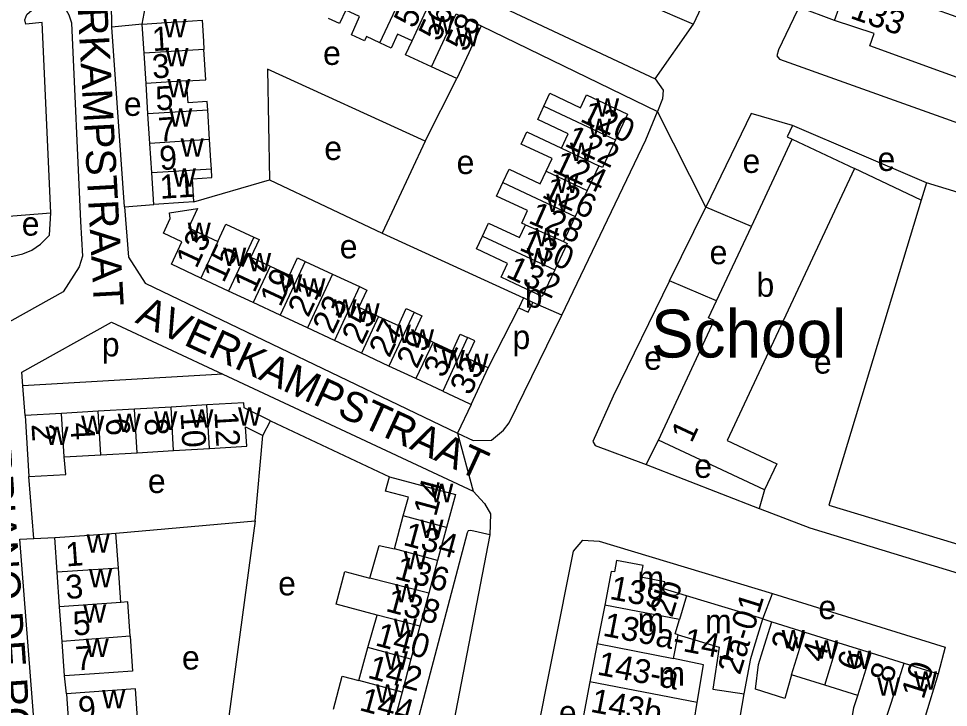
# Model space of a CAD drawing. Extents: x 159045 to 160918, y 380454 to 382516.
# Drawn here: x 159924.5 to 160080.2, y 381070.1 to 381185.5 of the extents above; entities that cross this region are included whole.
import ezdxf

# ---------------------------------------------------------------- set-up
doc = ezdxf.new("R2010")
doc.units = 0
for name, color, linetype in [('BLT_Basislijn', 7, 'Continuous'), ('BLT_Bebouwing', 7, 'Continuous'), ('BLT_Bebouwing_beschrifting', 7, 'Continuous'), ('BLT_Centroide', 7, 'Continuous'), ('BLT_Huisnummer', 7, 'Continuous'), ('BLT_Huisnummer_ tussenligend', 7, 'Continuous'), ('BLT_Huisnummer_reeks', 7, 'Continuous'), ('BLT_Onderverdeling_panden', 7, 'Continuous'), ('BLT_Straatnaam', 7, 'Continuous'), ('BLT_Vlakafsluiter', 7, 'Continuous')]:
    doc.layers.add(name, color=color, linetype=linetype)

msp = doc.modelspace()

# ---------------------------------------------------------------- linework, layer by layer
at = {"layer": 'BLT_Basislijn'}
for p, q in [((159945.23, 381184.53), (159946.37, 381190.94)), ((160061.15, 381185.15), (160055.19, 381187.38)), ((159945.23, 381184.53), (159940.11, 381184.05)), ((159942.28, 381153.94), (159940.11, 381184.05)), ((160002.01, 381184.25), (160031.54, 381169.9)), ((159992.58, 381164.96), (159997.9, 381175.43)), ((160076.55, 381157.94), (160054.11, 381167.55)), ((159992.58, 381164.96), (159985.39, 381149.54)), ((159953.89, 381154.77), (159966.53, 381158.49)), ((159966.53, 381158.49), (159985.39, 381149.54)), ((159942.28, 381153.94), (159947.16, 381154.34)), ((160033.55, 381141.53), (160039.59, 381153.91)), ((160047.24, 381150.64), (160039.59, 381153.91)), ((159921.42, 381152.27), (159929.92, 381152.96)), ((159985.39, 381149.54), (160009.06, 381138.7)), ((160041.42, 381138.21), (160033.55, 381141.53)), ((160003.14, 381126.98), (160008.29, 381137.06)), ((159958.7, 381125.95), (159925.23, 381123.99)), ((160000.29, 381120.86), (159998.05, 381116.06)), ((159966.68, 381118.12), (159986.63, 381108.76)), ((159964.16, 381101.39), (159965.44, 381115.64)), ((160029.62, 381110.81), (160031.67, 381114.9)), ((160029.62, 381110.81), (160048.52, 381103.45)), ((159927.09, 381098.42), (159926.22, 381108.78)), ((160049.45, 381106.57), (160048.52, 381103.45)), ((159940.82, 381099.3), (159964.16, 381101.39)), ((159927.09, 381098.42), (159930.57, 381098.57)), ((160049.13, 381084.99), (160050.76, 381089.21)), ((160049.13, 381084.99), (160050.65, 381084.46)), ((159932.54, 381072.44), (159932.23, 381075.4)), ((160043.59, 381058.05), (160046.02, 381072.41))]:
    msp.add_line(p, q, dxfattribs=at)
for points in [[(160037.54, 381184.54), (160059.85, 381231.95), (160060.16, 381232.63)], [(159940.11, 381184.05), (159940.01, 381192.4), (159944.2, 381208.75), (159946.02, 381211.2), (159948.33, 381212.51), (159951.45, 381212.88), (159953.74, 381212.37), (159972.67, 381202.84), (160031.14, 381175.38)], [(160017.7, 381193.43), (160026.23, 381189.53), (160030.02, 381187.74), (160037.54, 381184.54)], [(159929.92, 381152.96), (159928.45, 381184.78), (159925.74, 381184.52), (159925.57, 381185.23), (159925.93, 381186.14), (159926.73, 381186.86), (159928.19, 381187.18), (159929.46, 381187.37), (159931.1, 381187.55), (159932.24, 381187.24), (159932.92, 381186.09), (159933.4, 381184.77), (159934.9, 381151.48), (159935.2, 381145.67), (159934.69, 381143.88), (159931.98, 381139.74), (159916.65, 381131.18)], [(160055.19, 381187.38), (160054.9, 381186.76), (160051.78, 381180.23), (160051.47, 381179.23), (160051.95, 381178.66), (160119.71, 381154.45), (160121.24, 381154.58), (160123.08, 381155.94), (160125.21, 381159.48)], [(159992.58, 381164.96), (159966.21, 381177), (159966.53, 381158.49)], [(160031.14, 381175.38), (160032.48, 381173.5), (160032.37, 381172.04), (160031.54, 381169.9)], [(160015.48, 381135.8), (160029.54, 381165.17), (160031.54, 381169.9)], [(160054.11, 381167.55), (160047.19, 381169.58), (160039.59, 381153.91)], [(160054.11, 381167.55), (160053.23, 381165.66), (160054.09, 381165.26)], [(160075.67, 381155.05), (160064.52, 381160.37)], [(159942.28, 381153.94), (159942.93, 381145.51), (159945.71, 381141.14), (159998.05, 381116.06)], [(159918.93, 381145.08), (159921.39, 381145.36), (159923.54, 381145.68), (159925.25, 381146.09), (159926.74, 381146.71), (159928.17, 381147.67), (159929.7, 381149.19), (159929.92, 381152.96)], [(160033.55, 381141.53), (160024.07, 381122.24), (160020.71, 381114.65), (160021.09, 381114.01), (160029.17, 381110.99), (160029.62, 381110.81)], [(160015.48, 381135.8), (160010.65, 381137.95)], [(159925.23, 381123.99), (159925.05, 381126.24), (159940.06, 381134.66), (159958.7, 381125.95)], [(159998.05, 381116.06), (160000.67, 381114.81), (160003.69, 381114.87), (160005.74, 381116.57), (160006.66, 381117.76), (160015.48, 381135.8)], [(159958.7, 381125.95), (160000.65, 381106.33)], [(159925.62, 381119), (159925.23, 381123.99)], [(160000.65, 381106.33), (160002.56, 381104.25), (160003.53, 381102.56), (160003.46, 381099.01)], [(160048.52, 381103.45), (160048.7, 381103.38), (160057.04, 381100.18), (160091.91, 381089.55)], [(159964.16, 381101.39), (159956.89, 381047.52), (159953.72, 381021.81)], [(160003.46, 381099.01), (160000.28, 381099.73), (159999.81, 381099.68), (159999.65, 381099.38), (159979.38, 381022.54)], [(160003.46, 381099.01), (159989.69, 381028.02), (159989.19, 381027.05), (159984.7, 381022.87), (159979.38, 381022.54)], [(159936.25, 381020.55), (159930.8, 381020.18), (159924.71, 381098.32), (159927.09, 381098.42)], [(160010.82, 381063.01), (160017.43, 381096.31), (160019.02, 381098.14), (160021.76, 381097.98), (160050.76, 381089.21)], [(160050.76, 381089.21), (160079.67, 381080.2), (160078.53, 381075.78)]]:
    msp.add_lwpolyline(points, dxfattribs=at)
at = {"layer": 'BLT_Bebouwing'}
for p, q in [((159945.54, 381179.65), (159945.23, 381184.53)), ((159945.87, 381174.59), (159945.54, 381179.65)), ((159946.19, 381169.51), (159945.87, 381174.59)), ((159946.51, 381164.56), (159946.19, 381169.51)), ((159956.5, 381165.2), (159956.2, 381170.15)), ((159946.82, 381159.63), (159946.51, 381164.56)), ((160047.24, 381150.64), (160054.09, 381165.26)), ((160054.09, 381165.26), (160064.52, 381160.37)), ((159947.16, 381154.34), (159946.82, 381159.63)), ((160021.69, 381160.8), (160019.76, 381156.68)), ((160019.76, 381156.68), (160017.72, 381152.33)), ((160017.72, 381152.33), (160015.75, 381148.12)), ((160041.42, 381138.21), (160047.24, 381150.64)), ((159972.53, 381144.79), (159977.09, 381142.68)), ((159977.09, 381142.68), (159981.59, 381140.58)), ((159959.7, 381139.85), (159955.05, 381142.02)), ((159963.81, 381137.93), (159959.7, 381139.85)), ((159968.34, 381135.81), (159963.81, 381137.93)), ((160009.06, 381138.7), (160008.29, 381137.06)), ((160010.65, 381137.95), (160009.06, 381138.7)), ((159972.9, 381133.68), (159968.34, 381135.81)), ((159977.4, 381131.57), (159972.9, 381133.68)), ((159981.96, 381129.44), (159977.4, 381131.57)), ((159986.55, 381127.29), (159981.96, 381129.44)), ((159991.07, 381125.18), (159986.55, 381127.29)), ((159995.54, 381123.09), (159991.07, 381125.18)), ((159956.06, 381120.79), (159950.07, 381120.43)), ((159931.73, 381119.36), (159925.62, 381119)), ((159925.62, 381119), (159926.22, 381108.78)), ((159937.84, 381119.72), (159931.73, 381119.36)), ((159943.96, 381120.08), (159937.84, 381119.72)), ((159950.07, 381120.43), (159943.96, 381120.08)), ((159965.44, 381115.64), (159966.68, 381118.12)), ((160049.45, 381106.57), (160031.67, 381114.9)), ((159938.27, 381112.42), (159944.38, 381112.78)), ((159944.38, 381112.78), (159950.49, 381113.14)), ((159950.49, 381113.14), (159956.48, 381113.49)), ((159932.16, 381112.07), (159938.27, 381112.42)), ((159987.46, 381096.71), (159988.95, 381102.23)), ((159996.19, 381100.27), (159994.69, 381094.76)), ((159941.24, 381093.44), (159940.82, 381099.3)), ((159930.99, 381092.78), (159930.57, 381098.57)), ((159994.69, 381094.76), (159993.2, 381089.24)), ((159931.4, 381086.99), (159930.99, 381092.78)), ((159941.64, 381087.72), (159941.24, 381093.44)), ((160036.38, 381088.83), (160032.53, 381089.99)), ((159993.2, 381089.24), (159991.71, 381083.73)), ((160042.84, 381086.88), (160036.38, 381088.83)), ((159931.81, 381081.2), (159931.4, 381086.99)), ((160049.13, 381084.99), (160042.84, 381086.88)), ((159982.98, 381080.17), (159984.55, 381085.57)), ((159991.71, 381083.73), (159990.22, 381078.21)), ((160050.65, 381084.46), (160056.2, 381082.73)), ((160034.98, 381082.29), (160041.84, 381080.22)), ((160056.2, 381082.73), (160061.74, 381081.01)), ((159932.23, 381075.4), (159931.81, 381081.2)), ((159981.49, 381074.65), (159982.98, 381080.17)), ((160021.43, 381080.82), (160020.2, 381074.45)), ((160061.74, 381081.01), (160067.28, 381079.28)), ((160067.28, 381079.28), (160072.82, 381077.55)), ((159990.22, 381078.21), (159988.73, 381072.7)), ((160072.82, 381077.55), (160078.53, 381075.78)), ((160059.52, 381073.88), (160053.98, 381075.6)), ((160065.06, 381072.15), (160059.52, 381073.88)), ((159932.54, 381072.44), (159932.95, 381066.68)), ((159988.73, 381072.7), (159987.24, 381067.18))]:
    msp.add_line(p, q, dxfattribs=at)
for points in [[(160061.15, 381185.15), (160063.35, 381191.23), (160070.14, 381188.83), (160070.47, 381189.75), (160094.36, 381181.22), (160091.1, 381172.21)], [(159981.61, 381185.82), (159979.33, 381186.88), (159978.27, 381184.62), (159976.42, 381185.48)], [(159997.79, 381186.25), (160000.01, 381185.21), (160002.01, 381184.25)], [(159945.23, 381184.53), (159950.9, 381184.89), (159952.01, 381184.96), (159955.24, 381185.17), (159955.46, 381181.68), (159955.55, 381180.29)], [(159985.04, 381181.41), (159982.81, 381182.45), (159982.47, 381181.71), (159980.28, 381182.73), (159981.61, 381185.82)], [(160091.1, 381172.21), (160067.09, 381180.9), (160067.79, 381182.98), (160061.15, 381185.15)], [(159990.41, 381181.73), (159988, 381182.86), (159986.92, 381180.53), (159985.04, 381181.41)], [(160002.01, 381184.25), (159999.9, 381179.72), (159997.9, 381175.43)], [(159993.65, 381177.39), (159989.33, 381179.41), (159990.41, 381181.73)], [(159952.66, 381175.03), (159955.88, 381175.22), (159955.55, 381180.29)], [(159997.9, 381175.43), (159993.65, 381177.39)], [(159956.2, 381170.15), (159956.11, 381171.58), (159952.9, 381171.37), (159952.66, 381175.03)], [(160012.47, 381170.77), (160013.49, 381172.95), (160018.64, 381170.54), (160019.64, 381172.68), (160026.5, 381169.47), (160024.47, 381165.15)], [(160015.44, 381163.77), (160016.58, 381166.19), (160011.45, 381168.59), (160012.47, 381170.77)], [(160012.88, 381159.9), (160013.87, 381162.01), (160008.66, 381164.45), (160009.62, 381166.5), (160015.44, 381163.77)], [(159956.81, 381160.27), (159956.72, 381161.68), (159956.5, 381165.2)], [(160024.47, 381165.15), (160022.3, 381160.51), (160021.69, 381160.8)], [(159953.89, 381154.77), (159953.64, 381158.65), (159956.9, 381158.86), (159956.81, 381160.27)], [(160005.63, 381157.99), (160006.68, 381160.23), (160011.89, 381157.79), (160012.88, 381159.9)], [(160064.52, 381160.37), (160062.4, 381155.84), (160043.18, 381114.84), (160051.5, 381110.94), (160049.45, 381106.57)], [(160009.41, 381150.92), (160008.78, 381151.21), (160009.77, 381153.32), (160004.58, 381155.75), (160005.63, 381157.99)], [(160076.55, 381157.94), (160075.67, 381155.05)], [(160109.87, 381147.23), (160100.3, 381150.12), (160100.36, 381150.31), (160091.75, 381152.92), (160091.81, 381153.12), (160085.11, 381155.14), (160085.16, 381155.34), (160076.55, 381157.94)], [(159953.89, 381154.77), (159952.15, 381154.66), (159947.16, 381154.34)], [(160075.67, 381155.05), (160060.21, 381103.99), (160090.84, 381094.71)], [(159948.77, 381149.54), (159949.9, 381151.97), (159949.81, 381152.95), (159954.48, 381153.65), (159952.99, 381150.45), (159957.91, 381148.16)], [(159957.91, 381148.16), (159959.25, 381151.03), (159963.9, 381148.86)], [(160002.21, 381149.05), (160003.23, 381151.22), (160008.41, 381148.79), (160009.41, 381150.92)], [(159955.05, 381142.02), (159950.13, 381144.32), (159951.88, 381148.09), (159948.77, 381149.54)], [(159963.9, 381148.86), (159964.79, 381148.45), (159963.42, 381145.52), (159966.64, 381144.02)], [(160014.31, 381143.39), (160012.22, 381138.93), (160007.69, 381141.05), (160005.35, 381142.15), (160006.42, 381144.45), (160001.2, 381146.89), (160002.21, 381149.05)], [(160015.75, 381148.12), (160016.38, 381147.83), (160014.31, 381143.39)], [(159966.64, 381144.02), (159969.87, 381142.51), (159971.21, 381145.4), (159972.53, 381144.79)], [(159981.59, 381140.58), (159982.85, 381139.99), (159981.52, 381137.13), (159984.82, 381135.59)], [(160008.29, 381137.06), (160009.88, 381136.32), (160010.65, 381137.95)], [(160031.67, 381114.9), (160041.03, 381134.93), (160040.08, 381135.37), (160041.42, 381138.21)], [(159984.82, 381135.59), (159988.13, 381134.05), (159989.45, 381136.9), (159990.74, 381136.3)], [(159990.74, 381136.3), (159992.03, 381135.69), (159990.69, 381132.82), (159993.93, 381131.31)], [(159993.93, 381131.31), (159997.17, 381129.8), (159998.49, 381132.63), (159999.72, 381132.06)], [(160003.14, 381126.98), (160000, 381128.46), (159999.61, 381128.64), (160000, 381129.46), (160000.95, 381131.49), (160000, 381131.93), (159999.72, 381132.06)], [(160000.29, 381120.86), (160003.14, 381126.98)], [(159995.54, 381123.09), (160000, 381121), (160000.29, 381120.86)], [(159966.68, 381118.12), (159962.31, 381120.31), (159962.26, 381121.15), (159956.06, 381120.79)], [(159956.48, 381113.49), (159962.72, 381113.86), (159962.53, 381117.1), (159965.44, 381115.64)], [(159926.22, 381108.78), (159932.41, 381109.14), (159932.16, 381112.07)], [(159988.95, 381102.23), (159989.79, 381105.33), (159985.98, 381106.36), (159986.63, 381108.76)], [(159986.63, 381108.76), (159997.67, 381105.77), (159996.19, 381100.27)], [(159930.57, 381098.57), (159935.56, 381098.93), (159940.82, 381099.3)], [(159983.33, 381091.8), (159984.92, 381097.25), (159987.46, 381096.71)], [(160032.53, 381089.99), (160032.76, 381091.17), (160028.73, 381091.94), (160029.11, 381093.89), (160024.66, 381094.75), (160024.29, 381092.81), (160023.76, 381092.91), (160022.67, 381087.27)], [(159984.55, 381085.57), (159977.7, 381087.43), (159979.18, 381092.92), (159983.33, 381091.8)], [(159943.2, 381082.08), (159942.79, 381087.8), (159941.64, 381087.72)], [(160022.67, 381087.27), (160021.43, 381080.82)], [(160046.02, 381072.41), (160047.12, 381078.34), (160047.69, 381080.2), (160049.13, 381084.99)], [(160053.98, 381075.6), (160052.85, 381071.63), (160047.91, 381073.17), (160048.43, 381077.33), (160049.17, 381079.68), (160050.65, 381084.46)], [(159943.2, 381082.08), (159943.62, 381076.22), (159937.22, 381075.76), (159932.23, 381075.4)], [(160034.22, 381078.35), (160034.98, 381082.29)], [(160041.84, 381080.22), (160040.77, 381073.2), (160046.02, 381072.41)], [(160038.18, 381070.98), (160039.21, 381077.29), (160034.22, 381078.35)], [(159977.24, 381069.86), (159978.72, 381075.36), (159981.49, 381074.65)], [(160078.53, 381075.78), (160076.33, 381068.6), (160075.83, 381065.67)], [(160020.2, 381074.45), (160018.93, 381067.91), (160021.39, 381067.43)], [(159944.06, 381067.47), (159944.5, 381067.51), (159944.09, 381073.27), (159932.54, 381072.44)], [(160037.63, 381059.25), (160038.64, 381064.45), (160037.16, 381064.74), (160038.18, 381070.98)], [(160069.59, 381067.62), (160069.33, 381064.92), (160063.81, 381066.64), (160064.39, 381070.11), (160065.06, 381072.15)]]:
    msp.add_lwpolyline(points, dxfattribs=at)
at = {"layer": 'BLT_Onderverdeling_panden'}
for p, q in [((159985.04, 381181.41), (159989.17, 381190.27)), ((159990.41, 381181.73), (159993.46, 381188.27)), ((159993.65, 381177.39), (159997.79, 381186.25)), ((159955.55, 381180.29), (159945.54, 381179.65)), ((159952.66, 381175.03), (159945.87, 381174.59)), ((160012.47, 381170.77), (160024.47, 381165.15)), ((159956.2, 381170.15), (159946.19, 381169.51)), ((159956.5, 381165.2), (159946.51, 381164.56)), ((160015.44, 381163.77), (160021.69, 381160.8)), ((159956.81, 381160.27), (159946.82, 381159.63)), ((160012.88, 381159.9), (160019.76, 381156.68)), ((160005.63, 381157.99), (160017.72, 381152.33)), ((160009.41, 381150.92), (160015.75, 381148.12)), ((159963.9, 381148.86), (159959.7, 381139.85)), ((160002.21, 381149.05), (160014.31, 381143.39)), ((159957.91, 381148.16), (159955.05, 381142.02)), ((159966.64, 381144.02), (159963.81, 381137.93)), ((159972.53, 381144.79), (159968.34, 381135.81)), ((159977.09, 381142.68), (159972.9, 381133.68)), ((159981.59, 381140.58), (159977.4, 381131.57)), ((159990.74, 381136.3), (159986.55, 381127.29)), ((159984.82, 381135.59), (159981.96, 381129.44)), ((159999.72, 381132.06), (159995.54, 381123.09)), ((159993.93, 381131.31), (159991.07, 381125.18)), ((159956.48, 381113.49), (159956.06, 381120.79)), ((159932.16, 381112.07), (159931.73, 381119.36)), ((159938.27, 381112.42), (159937.84, 381119.72)), ((159944.38, 381112.78), (159943.96, 381120.08)), ((159950.49, 381113.14), (159950.07, 381120.43)), ((159996.19, 381100.27), (159988.95, 381102.23)), ((159994.69, 381094.76), (159987.46, 381096.71)), ((159941.24, 381093.44), (159930.99, 381092.78)), ((159993.2, 381089.24), (159983.33, 381091.8)), ((160036.38, 381088.83), (160035.18, 381084.86)), ((159941.64, 381087.72), (159931.4, 381086.99)), ((160035.18, 381084.86), (160022.67, 381087.27)), ((159991.71, 381083.73), (159984.55, 381085.57)), ((159943.2, 381082.08), (159931.81, 381081.2)), ((160053.98, 381075.6), (160056.2, 381082.73)), ((159990.22, 381078.21), (159982.98, 381080.17)), ((160021.43, 381080.82), (160034.22, 381078.35)), ((160059.52, 381073.88), (160061.74, 381081.01)), ((160065.06, 381072.15), (160067.28, 381079.28)), ((160069.59, 381067.62), (160072.82, 381077.55)), ((159988.73, 381072.7), (159981.49, 381074.65)), ((160038.18, 381070.98), (160020.2, 381074.45))]:
    msp.add_line(p, q, dxfattribs=at)
msp.add_lwpolyline([(160034.98, 381082.29), (160034.45, 381082.45), (160035.18, 381084.86)], dxfattribs=at)
at = {"layer": 'BLT_Vlakafsluiter'}
for p, q in [((160031.14, 381175.38), (160037.54, 381184.54)), ((160039.59, 381153.91), (160031.54, 381169.9)), ((159998.05, 381116.06), (160000.65, 381106.33))]:
    msp.add_line(p, q, dxfattribs=at)

# ---------------------------------------------------------------- texts
at = {"layer": 'BLT_Bebouwing_beschrifting'}
msp.add_text('School', height=8, dxfattribs=at).set_placement((160030.42, 381128.72))
at = {"layer": 'BLT_Centroide'}
for s, p in [('w', (159993.56, 381182.83)), ('w', (159948.78, 381182.31)), ('w', (159997.83, 381180.84)), ('w', (159949.1, 381177.44)), ('e', (159975.51, 381177.7)), ('w', (159949.43, 381172.28)), ('e', (159942.15, 381169.17)), ('w', (160021.22, 381169.03)), ('w', (159949.73, 381167.34)), ('w', (160019.87, 381165.62)), ('w', (159951.66, 381162.34)), ('e', (159975.71, 381161.78)), ('w', (160016.85, 381161.59)), ('e', (159997.87, 381159.43)), ('e', (160045.75, 381159.62)), ('e', (160068.36, 381159.95)), ('w', (159950.35, 381157.31)), ('w', (160014.43, 381156.28)), ('w', (160012.91, 381153.06)), ('e', (159925.05, 381149.12)), ('w', (159952.84, 381148.23)), ('w', (160011.05, 381147.31)), ('w', (159958.77, 381144.02)), ('e', (159978.3, 381145.31)), ('w', (160009.61, 381144)), ('e', (160040.24, 381144.34)), ('w', (159962.95, 381143.14)), ('w', (159968.17, 381139.59)), ('b', (160048.09, 381138.89)), ('w', (159972.05, 381138.91)), ('b', (160009.29, 381137.07)), ('w', (159977.25, 381135.39)), ('w', (159981.11, 381134.69)), ('w', (159986.34, 381131.12)), ('w', (159990.23, 381130.39)), ('p', (160007.23, 381130.14)), ('p', (159938.46, 381128.91)), ('w', (159995.39, 381126.89)), ('e', (160029.27, 381126.66)), ('w', (159999.34, 381126.28)), ('e', (160057.7, 381126.02)), ('w', (159935, 381115.89)), ('w', (159941.11, 381116.25)), ('w', (159947.22, 381116.61)), ('w', (159953.28, 381116.97)), ('w', (159961.27, 381117.31)), ('w', (159929.02, 381114.06)), ('e', (160037.67, 381108.57)), ('e', (159946.17, 381106.03)), ('w', (159993.45, 381104.5)), ('w', (159991.82, 381098.5)), ('w', (159935.9, 381096.03)), ('w', (159989.02, 381093.25)), ('w', (159936.32, 381090.22)), ('m', (160028.16, 381089.81)), ('e', (159967.99, 381088.9)), ('w', (159987.55, 381087.75)), ('e', (160058.46, 381084.92)), ('w', (159935.34, 381084.34)), ('w', (159987.35, 381081.94)), ('m', (160028.19, 381082.81)), ('m', (160039.47, 381082.56)), ('w', (160052.31, 381080.03)), ('w', (159935.74, 381078.56)), ('w', (160057.86, 381078.31)), ('e', (159951.88, 381076.48)), ('w', (159985.85, 381076.44)), ('w', (160063.41, 381076.58)), ('m', (160031.66, 381073.8)), ('w', (160074.48, 381073.12)), ('w', (159984.37, 381070.91)), ('w', (160068.31, 381072.11)), ('w', (159938.52, 381069.97)), ('e', (160015, 381067.3))]:
    msp.add_text(s, height=4, dxfattribs=at).set_placement(p)
at = {"layer": 'BLT_Huisnummer'}
for s, rotation, p in [('133', 340.479, (160063.62, 381185.59)), ('58', 65.06, (159999.46, 381179.7)), ('1', 3.6703, (159947, 381180)), ('5', 3.6621, (159947.57, 381170.06)), ('120', 334.5577, (160018.37, 381168.34)), ('124', 334.9071, (160013.7, 381159.95)), ('11', 3.6578, (159948.26, 381155.28)), ('128', 336.2566, (160009.71, 381151.33)), ('13', 65.0143, (159954.31, 381143.46)), ('17', 65.0223, (159964.01, 381139.41)), ('132', 334.9062, (160005.96, 381142.29)), ('21', 65.0199, (159973.03, 381135.28)), ('25', 65.0214, (159982.06, 381130.72)), ('29', 65.0184, (159991.23, 381126.68)), ('33', 65.0165, (160000.18, 381122.21)), ('12', 273.3596, (159957.3, 381119.6)), ('2', 273.3591, (159926.68, 381117.54)), ('6', 273.3591, (159939.1, 381118.49)), ('14', 74.8694, (159994.41, 381101.94)), ('134', 344.8694, (159988.76, 381097.38)), ('1', 4.0922, (159932.52, 381093.73)), ('5', 4.0927, (159933.74, 381082.16)), ('139a-141', 349.0843, (160022.22, 381082.16)), ('140', 344.8654, (159984.09, 381080.56)), ('2', 72.706, (160054.23, 381079.26)), ('6', 72.7087, (160065.29, 381076.01)), ('10', 72.6986, (160076.06, 381071.35)), ('144', 344.8634, (159981.42, 381069.71)), ('9', 4.0938, (159934.63, 381067.93))]:
    msp.add_text(s, height=4, rotation=rotation, dxfattribs=at).set_placement(p)
at = {"layer": 'BLT_Huisnummer_ tussenligend'}
for s, rotation, p in [('54', 65.0023, (159990.79, 381183.65)), ('56', 65.0023, (159994.93, 381181.43)), ('3', 3.6703, (159946.98, 381175.42)), ('7', 3.6621, (159947.99, 381164.85)), ('122', 334.5577, (160015.78, 381164.21)), ('9', 3.6621, (159948.21, 381160.08)), ('126', 334.9071, (160011.97, 381155.61)), ('130', 336.2566, (160008.18, 381146.78)), ('15', 65.0143, (159958.87, 381141.08)), ('19', 65.0223, (159968.35, 381137.04)), ('23', 65.0199, (159977.18, 381132.48)), ('27', 65.0214, (159986.61, 381128.53)), ('31', 65.0184, (159995.75, 381125.14)), ('10', 273.3591, (159951.63, 381119.46)), ('4', 273.3591, (159933.19, 381117.77)), ('8', 273.3591, (159945.6, 381118.48)), ('136', 344.8674, (159987.34, 381091.74)), ('3', 4.0922, (159932.5, 381088.27)), ('138', 344.8674, (159985.83, 381086.31)), ('7', 4.0927, (159934.16, 381076.3)), ('4', 72.706, (160059.39, 381077.49)), ('142', 344.8654, (159982.81, 381075.13)), ('8', 72.7087, (160070.77, 381074.05))]:
    msp.add_text(s, height=4, rotation=rotation, dxfattribs=at).set_placement(p)
at = {"layer": 'BLT_Huisnummer_reeks'}
for s, rotation, p in [('1', 64.886, (160037.22, 381114.27)), ('139', 349.0764, (160023.35, 381088.32)), ('2b', 73.2233, (160033.97, 381085.05)), ('2a-01', 72.7068, (160045.31, 381075.43)), ('143-a', 349.1078, (160021.26, 381075.66)), ('143b', 349.1078, (160020.14, 381069.43))]:
    msp.add_text(s, height=4, rotation=rotation, dxfattribs=at).set_placement(p)
at = {"layer": 'BLT_Straatnaam'}
for s, height, rotation, p in [('AVERKAMPSTRAAT', 4.9999, 273.1325, (159933.68, 381200.63)), ('AVERKAMPSTRAAT', 5, 335.2919, (159943.9, 381134.64)), ('CIPRIANO DE RORESTRAAT', 4.9999, 273.9593, (159917.81, 381120.08))]:
    msp.add_text(s, height=height, rotation=rotation, dxfattribs=at).set_placement(p)

doc.saveas('drawing.dxf')
